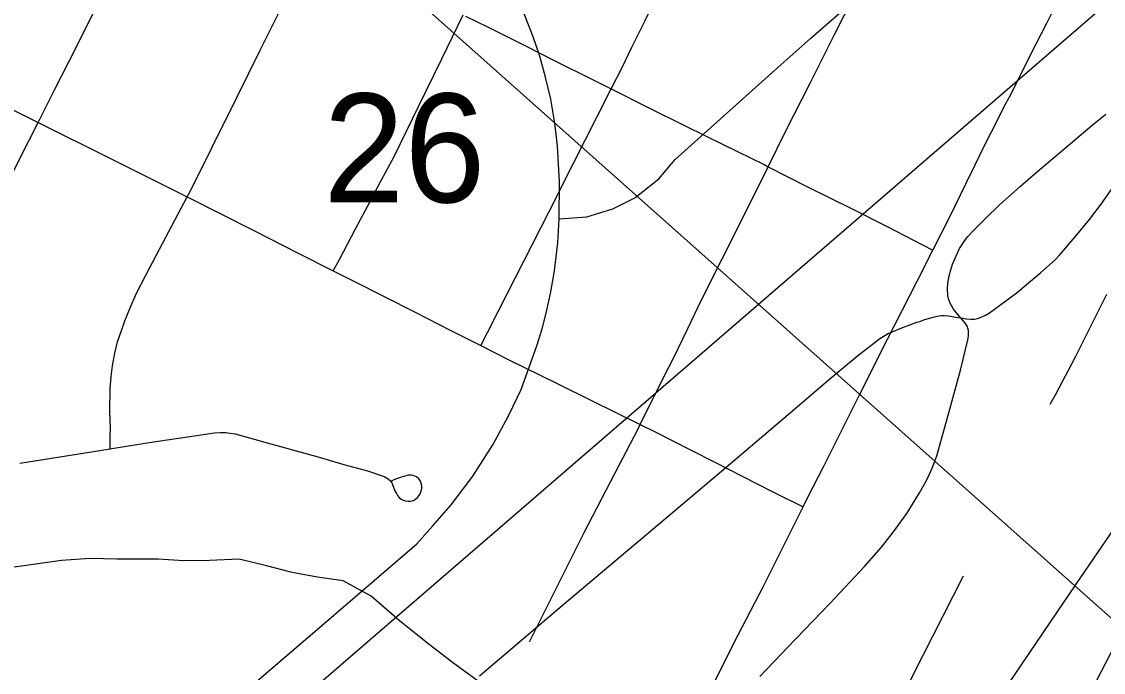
# Model space of a CAD drawing. Extents: x 2.4 to 73.1, y 4.5 to 25.6.
# Drawn here: x 48.2749 to 48.4828, y 22.2052 to 22.3304 of the extents above; entities that cross this region are included whole.
import ezdxf

# ---------------------------------------------------------------- set-up
doc = ezdxf.new("R2010")
doc.units = 0
for name, color, linetype in [('GM_X_City_Street', 7, 'Continuous'), ('GM_X_County_Road', 7, 'Continuous'), ('GM_X_Major_River', 7, 'Continuous'), ('GM_X_Minor_River', 7, 'Continuous'), ('GM_X_Section_Text', 7, 'Continuous'), ('GM_X_State_Route', 7, 'Continuous'), ('SH_Text', 7, 'Continuous')]:
    doc.layers.add(name, color=color, linetype=linetype)

msp = doc.modelspace()

# ---------------------------------------------------------------- linework, layer by layer
at = {"layer": 'GM_X_City_Street'}
for points in [[(48.36314, 22.26809), (48.36443, 22.2706), (48.36657, 22.27475), (48.37629, 22.29388), (48.38106, 22.3033), (48.38554, 22.31215), (48.38823, 22.31745), (48.39031, 22.32156), (48.39216, 22.32547), (48.39465, 22.33046), (48.39973, 22.34073), (48.4032, 22.34734), (48.40656, 22.35364), (48.40965, 22.36004), (48.41063, 22.36194), (48.41558, 22.37193), (48.4175, 22.37581), (48.42698, 22.39466), (48.43159, 22.4041), (48.43485, 22.41109), (48.43622, 22.41385), (48.43762, 22.41659), (48.43864, 22.41847), (48.44033, 22.4216)], [(48.26637, 22.28797), (48.27621, 22.30733), (48.27805, 22.31098), (48.28122, 22.3173), (48.2853, 22.32531), (48.28808, 22.33084), (48.28997, 22.33472), (48.29312, 22.34111), (48.29596, 22.34688), (48.29936, 22.35381), (48.30252, 22.36023), (48.30293, 22.36106), (48.30968, 22.37399), (48.31365, 22.38172), (48.31879, 22.39197), (48.32286, 22.40034), (48.32731, 22.4092), (48.32778, 22.4104), (48.32798, 22.41131), (48.32816, 22.41229), (48.32812, 22.41354), (48.32811, 22.41423)], [(48.37819, 22.29248), (48.37826, 22.29962), (48.37818, 22.3018), (48.3779, 22.30648), (48.3774, 22.31083), (48.37658, 22.31545), (48.3756, 22.31972), (48.37441, 22.32393), (48.37322, 22.32749), (48.37119, 22.33272), (48.36572, 22.34562), (48.36015, 22.35887)], [(48.37252, 22.21112), (48.37966, 22.22544), (48.38301, 22.23211), (48.38975, 22.24506), (48.39333, 22.25195), (48.3938, 22.2529), (48.39829, 22.26195), (48.40023, 22.2658), (48.40297, 22.27138), (48.40558, 22.27689), (48.41354, 22.29264), (48.41839, 22.30247), (48.42173, 22.30924), (48.42651, 22.31871), (48.43116, 22.32792), (48.4368, 22.3391)], [(48.29192, 22.24824), (48.29193, 22.25077), (48.29194, 22.2521), (48.29181, 22.25551), (48.29191, 22.25979), (48.2921, 22.26216), (48.29232, 22.26416), (48.29278, 22.26662), (48.29334, 22.26878), (48.29405, 22.27096), (48.29472, 22.27283), (48.29574, 22.27536), (48.29699, 22.27817), (48.29867, 22.28147), (48.30074, 22.28538), (48.30319, 22.29), (48.30672, 22.29666), (48.30721, 22.29759), (48.31151, 22.30627), (48.3163, 22.31595), (48.32074, 22.32493), (48.32487, 22.33326)], [(48.3348, 22.28246), (48.33597, 22.28465), (48.33754, 22.2876), (48.33909, 22.29052), (48.34146, 22.29499), (48.34402, 22.29981), (48.3465, 22.30448), (48.35124, 22.31421), (48.35564, 22.32321), (48.35977, 22.33169)], [(48.36024, 22.33145), (48.36443, 22.32942), (48.37164, 22.32579), (48.37778, 22.32268), (48.38411, 22.31953), (48.38823, 22.31745), (48.39533, 22.31388), (48.40259, 22.31026), (48.40985, 22.30672), (48.41759, 22.30288), (48.41839, 22.30247), (48.42584, 22.2987), (48.43466, 22.2943), (48.44114, 22.29102), (48.44805, 22.28748), (48.45006, 22.28645)], [(48.46397, 22.17159), (48.46518, 22.17217), (48.46601, 22.1728), (48.46649, 22.17343), (48.46704, 22.17424), (48.46762, 22.17525), (48.47056, 22.18104), (48.47453, 22.18911), (48.4807, 22.202), (48.4893, 22.21867), (48.49766, 22.23457), (48.50715, 22.25355), (48.50892, 22.25709), (48.51296, 22.26537), (48.51516, 22.2699), (48.52455, 22.28931), (48.53147, 22.30299), (48.53851, 22.31694), (48.54575, 22.33173)], [(48.24957, 22.32512), (48.25351, 22.32327), (48.25862, 22.32076), (48.27252, 22.31373), (48.27805, 22.31098)], [(48.41677, 22.20446), (48.42212, 22.21002), (48.43029, 22.21853), (48.43688, 22.22556), (48.44018, 22.2293), (48.4425, 22.23224), (48.44503, 22.23581), (48.4475, 22.23978), (48.44888, 22.24225), (48.44994, 22.24453), (48.45081, 22.24688), (48.45189, 22.25076), (48.45331, 22.25584), (48.45535, 22.26335), (48.45681, 22.26944), (48.4569, 22.27007), (48.4569, 22.27057), (48.45687, 22.27096), (48.45679, 22.2714), (48.45669, 22.2717), (48.45654, 22.27201), (48.45633, 22.27231), (48.45543, 22.27339), (48.45518, 22.2737), (48.45402, 22.27509), (48.45367, 22.27563), (48.45343, 22.2761), (48.45325, 22.27654), (48.45311, 22.2769), (48.45292, 22.27773), (48.45284, 22.27892), (48.45291, 22.28007), (48.45316, 22.2815), (48.45348, 22.28268), (48.45383, 22.28376), (48.45437, 22.28505), (48.45519, 22.28673), (48.45605, 22.28808), (48.45669, 22.28898), (48.45801, 22.29037), (48.4593, 22.29164), (48.46036, 22.29274), (48.4628, 22.2951), (48.46689, 22.29877), (48.4694, 22.30089), (48.47692, 22.30724), (48.48067, 22.31046), (48.48331, 22.31262)], [(48.27805, 22.31098), (48.29169, 22.30418), (48.30642, 22.29682), (48.30672, 22.29666)], [(48.3629, 22.20458), (48.36933, 22.21001), (48.37795, 22.21735), (48.38452, 22.22291), (48.3963, 22.23282), (48.40989, 22.24433), (48.42397, 22.2563), (48.42987, 22.26135), (48.43558, 22.26612), (48.43988, 22.26944), (48.44149, 22.27041), (48.44288, 22.27101), (48.44343, 22.27122), (48.44426, 22.27156), (48.447, 22.27258), (48.44753, 22.27274), (48.4483, 22.27302), (48.44942, 22.27335), (48.45034, 22.27364), (48.45119, 22.27382), (48.4517, 22.27386), (48.4522, 22.27386), (48.45309, 22.27378), (48.45439, 22.27357), (48.45543, 22.27339), (48.45654, 22.27321), (48.45735, 22.27314), (48.45807, 22.27316), (48.45862, 22.27328), (48.45932, 22.27353), (48.46015, 22.27393), (48.46092, 22.27441), (48.46188, 22.2751), (48.46259, 22.27561), (48.46457, 22.27705), (48.4663, 22.27838), (48.46845, 22.28016), (48.46962, 22.28114), (48.4708, 22.28212), (48.47354, 22.28456), (48.47439, 22.28545), (48.47743, 22.28898), (48.48018, 22.29233), (48.48241, 22.29531), (48.48831, 22.3037)], [(48.30672, 22.29666), (48.31963, 22.29012), (48.32807, 22.28588), (48.3348, 22.28246)], [(48.3348, 22.28246), (48.33859, 22.28053), (48.35052, 22.27451), (48.35727, 22.27105), (48.36314, 22.26809)], [(48.47262, 22.25678), (48.47363, 22.25861), (48.47502, 22.26129), (48.47607, 22.26323), (48.47755, 22.26606), (48.4791, 22.26914), (48.48188, 22.27479), (48.48348, 22.27796)], [(48.36314, 22.26809), (48.36857, 22.26536), (48.37755, 22.26093), (48.38471, 22.2574), (48.3938, 22.2529)], [(48.3938, 22.2529), (48.39653, 22.25153), (48.40344, 22.24802), (48.40824, 22.24561), (48.41328, 22.24304), (48.41931, 22.23997), (48.42119, 22.239), (48.42356, 22.23781), (48.42511, 22.23704)], [(48.27451, 22.24549), (48.2883, 22.24765), (48.29192, 22.24824), (48.29224, 22.2483), (48.29824, 22.24923), (48.2994, 22.24946), (48.31194, 22.25131), (48.3131, 22.25139), (48.3141, 22.25137), (48.315, 22.25125), (48.31594, 22.25111), (48.32161, 22.24951), (48.33209, 22.2466), (48.33685, 22.24521), (48.34135, 22.24398), (48.34456, 22.24287), (48.34487, 22.24272), (48.34516, 22.24259), (48.34543, 22.2424), (48.34579, 22.24205), (48.34607, 22.24168), (48.34671, 22.24004), (48.34692, 22.23964), (48.34714, 22.23923), (48.34746, 22.23885), (48.34787, 22.23853), (48.34824, 22.23835), (48.34868, 22.23822), (48.34917, 22.23814), (48.34959, 22.23816), (48.35019, 22.23831), (48.3506, 22.23854), (48.35095, 22.23884), (48.35126, 22.23921), (48.35148, 22.23956), (48.3517, 22.24009), (48.3518, 22.24065), (48.35179, 22.24096), (48.35174, 22.24142), (48.35154, 22.242), (48.35121, 22.24246), (48.35077, 22.24281), (48.35048, 22.24295), (48.35012, 22.24306), (48.34975, 22.24313), (48.34925, 22.24313), (48.34893, 22.24308), (48.34859, 22.24299), (48.34824, 22.24289), (48.34749, 22.24265), (48.34693, 22.24244), (48.34643, 22.24223), (48.34596, 22.24202)], [(48.43594, 22.18404), (48.43712, 22.18636), (48.43909, 22.19022), (48.44344, 22.19912), (48.44816, 22.20853), (48.45592, 22.2238)]]:
    msp.add_lwpolyline(points, dxfattribs=at)
at = {"layer": 'GM_X_County_Road'}
for points in [[(48.39279, 22.29648), (48.39736, 22.30017), (48.40051, 22.30388), (48.42028, 22.32154), (48.42662, 22.32721), (48.4371, 22.33645), (48.45054, 22.34886)], [(48.37819, 22.29248), (48.38355, 22.29282), (48.38854, 22.29436), (48.39279, 22.29648)], [(48.25948, 22.15211), (48.27778, 22.16755), (48.29633, 22.18317), (48.3098, 22.19468), (48.33078, 22.21271), (48.35083, 22.22993), (48.35385, 22.23334), (48.35743, 22.23748), (48.3616, 22.24298), (48.36547, 22.24899), (48.36841, 22.25441), (48.36937, 22.25643), (48.37088, 22.25961), (48.37394, 22.26801), (48.37496, 22.27129), (48.37573, 22.27432), (48.37662, 22.27841), (48.37734, 22.28246), (48.37797, 22.28784), (48.37819, 22.29248)]]:
    msp.add_lwpolyline(points, dxfattribs=at)
at = {"layer": 'GM_X_Major_River'}
msp.add_lwpolyline([(48.36289, 22.20337), (48.35768, 22.20712), (48.35267, 22.21104), (48.34747, 22.21517), (48.3421, 22.21986), (48.33668, 22.22285), (48.33177, 22.22355), (48.32687, 22.22443), (48.32197, 22.2257), (48.3167, 22.22697), (48.31101, 22.22674), (48.30608, 22.22668), (48.30116, 22.22699), (48.2932, 22.22701), (48.28808, 22.22714), (48.28257, 22.22671), (48.27668, 22.22591), (48.27116, 22.22511)], dxfattribs=at)
at = {"layer": 'GM_X_Minor_River'}
msp.add_lwpolyline([(47.80764, 21.75007), (48.75069, 22.56484)], dxfattribs=at)
at = {"layer": 'GM_X_State_Route'}
for points in [[(48.40814, 22.20346), (48.40958, 22.20646), (48.41261, 22.21246), (48.41747, 22.22183), (48.42333, 22.2335), (48.42511, 22.23704), (48.42598, 22.23877), (48.42906, 22.24488), (48.43588, 22.25848), (48.44132, 22.2693), (48.44702, 22.2805), (48.45006, 22.28645), (48.45172, 22.28973), (48.45324, 22.29269), (48.45647, 22.29929), (48.45811, 22.30272), (48.46007, 22.30669), (48.46246, 22.31142), (48.46371, 22.31393), (48.46503, 22.31637), (48.46667, 22.31965), (48.46982, 22.32602), (48.472, 22.33022), (48.47391, 22.33391)], [(48.46183, 22.19892), (48.46746, 22.20726), (48.47762, 22.22221), (48.48829, 22.23785)]]:
    msp.add_lwpolyline(points, dxfattribs=at)
at = {"layer": 'SH_Text'}
msp.add_lwpolyline([(48.98583, 22.0812), (47.89355, 22.74171), (48.98583, 21.76911)], close=True, dxfattribs=at)

# ---------------------------------------------------------------- texts
at = {"layer": 'GM_X_Section_Text'}
msp.add_text('26', height=0.020928, rotation=0, dxfattribs=at).set_placement((48.3329, 22.29563))

doc.saveas('drawing.dxf')
